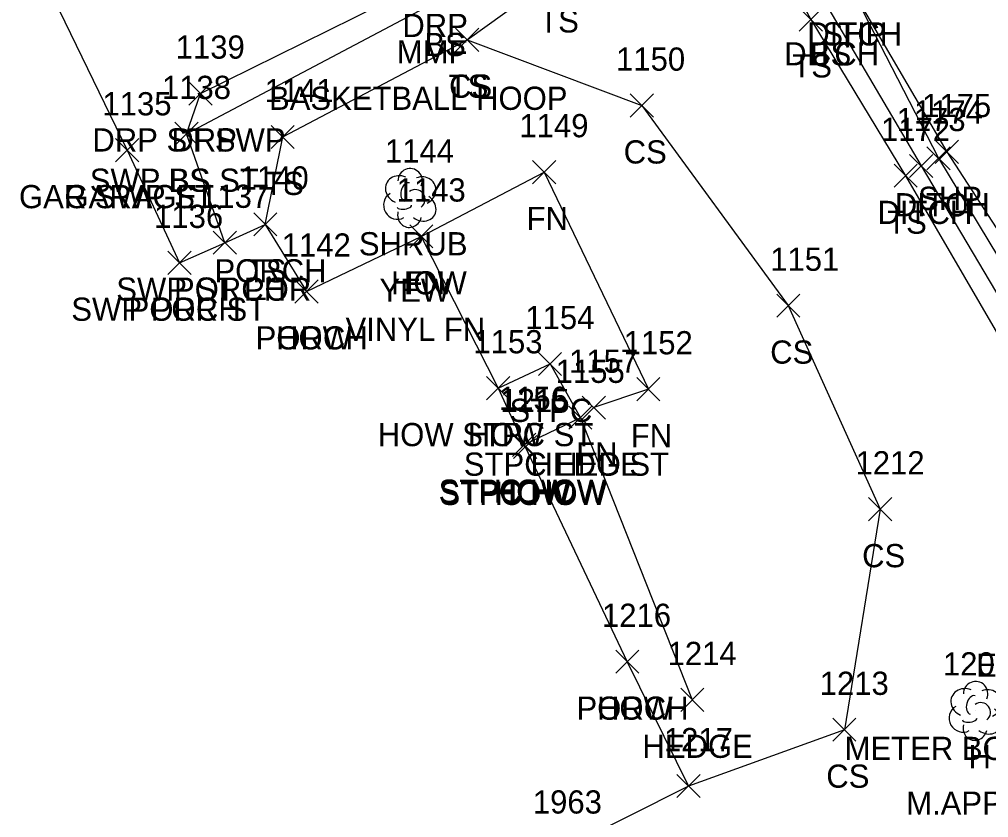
# Model space of a CAD drawing. Extents: x 1504228 to 1506103, y 437717 to 440106.
# Drawn here: x 1505051.6 to 1505135.1, y 438243.1 to 438311.9 of the extents above; entities that cross this region are included whole.
import ezdxf

# ---------------------------------------------------------------- set-up
doc = ezdxf.new("R2010")
doc.units = 0
for name, color, linetype in [('D_A', 7, 'Continuous'), ('D_I', 7, 'Continuous'), ('D_TIC', 7, 'Continuous'), ('DD', 7, 'Continuous'), ('L_A', 7, 'Continuous'), ('L_C', 7, 'Continuous'), ('L_I', 7, 'Continuous'), ('L_TIC', 7, 'Continuous'), ('LAHR', 7, 'Continuous'), ('LBC', 7, 'Continuous'), ('LBF', 7, 'Continuous'), ('LELB', 7, 'Continuous'), ('LFNC', 7, 'Continuous'), ('LSH', 7, 'Continuous'), ('LTD', 7, 'Continuous'), ('P_A', 7, 'Continuous'), ('P_I', 7, 'Continuous'), ('P_TIC', 7, 'Continuous'), ('PSP', 7, 'Continuous'), ('R_A', 7, 'Continuous'), ('R_I', 7, 'Continuous'), ('R_TIC', 7, 'Continuous'), ('RDP', 7, 'Continuous'), ('RSW', 7, 'Continuous'), ('S_C', 7, 'Continuous'), ('U_C', 7, 'Continuous')]:
    doc.layers.add(name, color=color, linetype=linetype)

msp = doc.modelspace()

# ---------------------------------------------------------------- linework, layer by layer
at = {"layer": 'D_TIC'}
for points in [[(1505129.775, 438298.935), (1505131.775, 438300.935)], [(1505131.775, 438298.935), (1505129.775, 438300.935)], [(1505128.281, 438298.278), (1505130.281, 438300.278)], [(1505130.281, 438298.278), (1505128.281, 438300.278)]]:
    msp.add_lwpolyline(points, dxfattribs=at)
at = {"layer": 'DD'}
for points in [[(1505123.23, 438314.656), (1505130.775, 438299.935), (1505150.445, 438267.376), (1505153.96, 438259.428), (1505154.819, 438247.207), (1505159.704, 438235.931), (1505164.132, 438229.451)], [(1505121.248, 438312.943), (1505129.281, 438299.278), (1505148.937, 438266.102), (1505152.605, 438259.415), (1505152.899, 438247.284), (1505158.089, 438235.239), (1505161.473, 438228.418)]]:
    msp.add_lwpolyline(points, dxfattribs=at)
at = {"layer": 'L_TIC'}
for points in [[(1505118.766, 438310.905), (1505120.766, 438312.905)], [(1505120.766, 438310.905), (1505118.766, 438312.905)], [(1505089.168, 438309.15), (1505091.168, 438311.15)], [(1505091.168, 438309.15), (1505089.168, 438311.15)], [(1505089.168, 438309.15), (1505091.168, 438311.15)], [(1505091.168, 438309.15), (1505089.168, 438311.15)], [(1505104.209, 438303.487), (1505106.209, 438305.487)], [(1505106.209, 438303.487), (1505104.209, 438305.487)], [(1505065.001, 438301.048), (1505067.001, 438303.048)], [(1505067.001, 438301.048), (1505065.001, 438303.048)], [(1505073.28, 438300.778), (1505075.28, 438302.778)], [(1505075.28, 438300.778), (1505073.28, 438302.778)], [(1505059.879, 438299.637), (1505061.879, 438301.637)], [(1505061.879, 438299.637), (1505059.879, 438301.637)], [(1505095.806, 438297.75), (1505097.806, 438299.75)], [(1505097.806, 438297.75), (1505095.806, 438299.75)], [(1505126.938, 438297.439), (1505128.938, 438299.439)], [(1505128.938, 438297.439), (1505126.938, 438299.439)], [(1505071.779, 438293.246), (1505073.779, 438295.246)], [(1505073.779, 438293.246), (1505071.779, 438295.246)], [(1505071.779, 438293.246), (1505073.779, 438295.246)], [(1505073.779, 438293.246), (1505071.779, 438295.246)], [(1505085.22, 438292.209), (1505087.22, 438294.209)], [(1505087.22, 438292.209), (1505085.22, 438294.209)], [(1505085.22, 438292.209), (1505087.22, 438294.209)], [(1505087.22, 438292.209), (1505085.22, 438294.209)], [(1505068.291, 438291.667), (1505070.291, 438293.667)], [(1505070.291, 438291.667), (1505068.291, 438293.667)], [(1505064.384, 438289.936), (1505066.384, 438291.936)], [(1505066.384, 438289.936), (1505064.384, 438291.936)], [(1505075.324, 438287.466), (1505077.324, 438289.466)], [(1505077.324, 438287.466), (1505075.324, 438289.466)], [(1505075.324, 438287.466), (1505077.324, 438289.466)], [(1505077.324, 438287.466), (1505075.324, 438289.466)], [(1505116.832, 438286.242), (1505118.832, 438288.242)], [(1505118.832, 438286.242), (1505116.832, 438288.242)], [(1505096.308, 438281.219), (1505098.308, 438283.219)], [(1505098.308, 438281.219), (1505096.308, 438283.219)], [(1505091.837, 438279.133), (1505093.837, 438281.133)], [(1505093.837, 438279.133), (1505091.837, 438281.133)], [(1505091.837, 438279.133), (1505093.837, 438281.133)], [(1505093.837, 438279.133), (1505091.837, 438281.133)], [(1505104.779, 438279.046), (1505106.779, 438281.046)], [(1505106.779, 438279.046), (1505104.779, 438281.046)], [(1505100.072, 438277.453), (1505102.072, 438279.453)], [(1505102.072, 438277.453), (1505100.072, 438279.453)], [(1505098.92, 438276.586), (1505100.92, 438278.586)], [(1505100.92, 438276.586), (1505098.92, 438278.586)], [(1505098.92, 438276.586), (1505100.92, 438278.586)], [(1505100.92, 438276.586), (1505098.92, 438278.586)], [(1505094.08, 438274.257), (1505096.08, 438276.257)], [(1505096.08, 438274.257), (1505094.08, 438276.257)], [(1505094.08, 438274.257), (1505096.08, 438276.257)], [(1505096.08, 438274.257), (1505094.08, 438276.257)], [(1505094.162, 438274.066), (1505096.162, 438276.066)], [(1505096.162, 438274.066), (1505094.162, 438276.066)], [(1505094.162, 438274.066), (1505096.162, 438276.066)], [(1505096.162, 438274.066), (1505094.162, 438276.066)], [(1505124.749, 438268.702), (1505126.749, 438270.702)], [(1505126.749, 438268.702), (1505124.749, 438270.702)], [(1505102.964, 438255.562), (1505104.964, 438257.562)], [(1505104.964, 438255.562), (1505102.964, 438257.562)], [(1505102.964, 438255.562), (1505104.964, 438257.562)], [(1505104.964, 438255.562), (1505102.964, 438257.562)], [(1505108.561, 438252.276), (1505110.561, 438254.276)], [(1505110.561, 438252.276), (1505108.561, 438254.276)], [(1505121.663, 438249.703), (1505123.663, 438251.703)], [(1505123.663, 438249.703), (1505121.663, 438251.703)], [(1505108.238, 438244.851), (1505110.238, 438246.851)], [(1505110.238, 438244.851), (1505108.238, 438246.851)], [(1505108.238, 438244.851), (1505110.238, 438246.851)], [(1505110.238, 438244.851), (1505108.238, 438246.851)]]:
    msp.add_lwpolyline(points, dxfattribs=at)
at = {"layer": 'LAHR'}
msp.add_lwpolyline([(1505099.92, 438277.586), (1505109.561, 438253.276)], dxfattribs=at)
at = {"layer": 'LBC'}
for points in [[(1505051.598, 438319.755), (1505060.879, 438300.637)], [(1505076.324, 438288.466), (1505086.22, 438293.209), (1505092.837, 438280.133), (1505095.08, 438275.257), (1505095.162, 438275.066), (1505103.964, 438256.562)]]:
    msp.add_lwpolyline(points, dxfattribs=at)
at = {"layer": 'LBF'}
for points in [[(1505065.384, 438290.936), (1505069.291, 438292.667), (1505072.779, 438294.246), (1505076.324, 438288.466)], [(1505092.837, 438280.133), (1505097.308, 438282.219), (1505099.92, 438277.586), (1505095.08, 438275.257), (1505095.162, 438275.066)], [(1505103.964, 438256.562), (1505109.238, 438245.851), (1505098.567, 438240.478), (1505083.767, 438233.411)]]:
    msp.add_lwpolyline(points, dxfattribs=at)
at = {"layer": 'LELB'}
for points in [[(1505066.001, 438302.048), (1505088.045, 438313.744), (1505095.277, 438316.997), (1505105.46, 438324.312), (1505107.496, 438333.257)], [(1505072.779, 438294.246), (1505074.28, 438301.778), (1505090.168, 438310.15), (1505097.967, 438315.777), (1505107.308, 438321.068), (1505113.899, 438322.703), (1505119.766, 438311.905), (1505127.938, 438298.439), (1505147.346, 438265.092)], [(1505090.168, 438310.15), (1505105.209, 438304.487), (1505117.832, 438287.242), (1505125.749, 438269.702), (1505122.663, 438250.703), (1505109.238, 438245.851)]]:
    msp.add_lwpolyline(points, dxfattribs=at)
at = {"layer": 'LFNC'}
msp.add_lwpolyline([(1505086.22, 438293.209), (1505096.806, 438298.75), (1505105.779, 438280.046), (1505101.072, 438278.453)], dxfattribs=at)
at = {"layer": 'LSH'}
msp.add_line((1505085.211, 438296.574), (1505085.211, 438296.574), dxfattribs=at)
msp.add_line((1505085.211, 438296.574), (1505085.211, 438296.574), dxfattribs=at)
msp.add_arc((1505085.258, 438298.008), 1.047, 335.52715, 180.95627, dxfattribs=at)
for centre, major_axis, ratio, start_param, end_param in [((1505084.419, 438297.241), (1.21, -0.512), 0.895232, 1.570796, 4.712389), ((1505085.003, 438297.032), (-0.208, -0.792), 0.645439, 3.141593, 6.283185), ((1505086.253, 438297.158), (-1.141, -0.483), 0.949671, 1.570796, 4.712389), ((1505085.711, 438296.407), (-0.5, 0.667), 0.989748, 3.141593, 6.283185), ((1505084.128, 438295.865), (0.584, -1.042), 0.959034, 3.141593, 6.283185), ((1505086.211, 438295.741), (-1.09, 0.792), 0.841452, 1.570796, 4.712389), ((1505084.753, 438295.824), (-0.625, -0.083), 0.423636, 0, 3.141593), ((1505085.211, 438295.074), (0.265, 1.061), 0.942809, 1.570796, 4.712389)]:
    msp.add_ellipse(centre, major_axis=major_axis, ratio=ratio, start_param=start_param, end_param=end_param, dxfattribs=at)
at = {"layer": 'LTD'}
msp.add_line((1505133.924, 438252.376), (1505133.924, 438252.376), dxfattribs=at)
msp.add_line((1505133.924, 438252.376), (1505133.924, 438252.376), dxfattribs=at)
msp.add_arc((1505133.97, 438253.81), 1.047, 335.52715, 180.95627, dxfattribs=at)
for centre, major_axis, ratio, start_param, end_param in [((1505133.132, 438253.043), (1.21, -0.512), 0.895232, 1.570796, 4.712389), ((1505133.715, 438252.834), (-0.208, -0.792), 0.645439, 3.141593, 6.283185), ((1505134.965, 438252.96), (-1.141, -0.483), 0.949671, 1.570796, 4.712389), ((1505134.424, 438252.21), (-0.5, 0.667), 0.989748, 3.141593, 6.283185), ((1505132.84, 438251.668), (0.584, -1.042), 0.959034, 3.141593, 6.283185), ((1505134.924, 438251.543), (-1.09, 0.792), 0.841452, 1.570796, 4.712389), ((1505133.465, 438251.626), (-0.625, -0.083), 0.423636, 0, 3.141593), ((1505133.924, 438250.876), (0.265, 1.061), 0.942809, 1.570796, 4.712389)]:
    msp.add_ellipse(centre, major_axis=major_axis, ratio=ratio, start_param=start_param, end_param=end_param, dxfattribs=at)
at = {"layer": 'P_TIC'}
for points in [[(1505130.485, 438299.488), (1505132.485, 438301.488)], [(1505132.485, 438299.488), (1505130.485, 438301.488)]]:
    msp.add_lwpolyline(points, dxfattribs=at)
at = {"layer": 'PSP'}
msp.add_lwpolyline([(1505089.41, 438366.798), (1505096.876, 438357.305), (1505097.995, 438355.39), (1505102.72, 438347.262), (1505117.993, 438324.088), (1505123.23, 438314.656), (1505131.485, 438300.488), (1505151.801, 438269.21), (1505156.465, 438257.693), (1505161.003, 438257.161), (1505164.671, 438254.213), (1505169.777, 438248.987), (1505178.313, 438229.528), (1505181.323, 438230.832)], dxfattribs=at)
at = {"layer": 'R_TIC'}
for points in [[(1505066.199, 438304.522), (1505068.199, 438306.522)], [(1505068.199, 438304.522), (1505066.199, 438306.522)], [(1505066.199, 438304.522), (1505068.199, 438306.522)], [(1505068.199, 438304.522), (1505066.199, 438306.522)], [(1505065.001, 438301.048), (1505067.001, 438303.048)], [(1505067.001, 438301.048), (1505065.001, 438303.048)], [(1505059.879, 438299.637), (1505061.879, 438301.637)], [(1505061.879, 438299.637), (1505059.879, 438301.637)], [(1505068.291, 438291.667), (1505070.291, 438293.667)], [(1505070.291, 438291.667), (1505068.291, 438293.667)], [(1505064.384, 438289.936), (1505066.384, 438291.936)], [(1505066.384, 438289.936), (1505064.384, 438291.936)]]:
    msp.add_lwpolyline(points, dxfattribs=at)
at = {"layer": 'RDP'}
msp.add_lwpolyline([(1505067.199, 438305.522), (1505087.097, 438315.384), (1505094.485, 438319.042), (1505105.46, 438324.312), (1505110.391, 438325.76), (1505115.64, 438325.797), (1505117.993, 438324.088)], dxfattribs=at)
at = {"layer": 'RSW'}
for points in [[(1505069.291, 438292.667), (1505066.001, 438302.048), (1505067.199, 438305.522)], [(1505060.879, 438300.637), (1505065.384, 438290.936)]]:
    msp.add_lwpolyline(points, dxfattribs=at)

# ---------------------------------------------------------------- texts
at = {"layer": 'D_A'}
for p in [(1505119.467, 438309.656), (1505117.484, 438307.943), (1505125.517, 438294.278), (1505127.011, 438294.935)]:
    msp.add_text('DITCH', height=2, dxfattribs=at).set_placement(p)
at = {"layer": 'D_I'}
for s, p in [('1174', (1505128.649, 438302.935)), ('1173', (1505127.155, 438302.278))]:
    msp.add_text(s, height=2, dxfattribs=at).set_placement(p)
at = {"layer": 'L_A'}
for s, p in [('TS', (1505096.377, 438310.777)), ('BS', (1505086.486, 438308.744)), ('MMF', (1505084.106, 438308.111)), ('BS', (1505119.689, 438307.943)), ('TS', (1505118.176, 438306.905)), ('TS', (1505088.577, 438305.15)), ('CS', (1505088.609, 438305.15)), ('CS', (1505103.65, 438299.487)), ('BS', (1505064.442, 438297.048)), ('TS', (1505072.69, 438296.778)), ('GARAGE', (1505055.478, 438295.637)), ('FN', (1505095.286, 438293.75)), ('TS', (1505126.347, 438293.439)), ('SHRUB', (1505080.841, 438291.574)), ('PORCH', (1505068.402, 438289.246)), ('TS', (1505071.189, 438289.246)), ('PORCH', (1505064.913, 438287.667)), ('HOW', (1505083.606, 438288.209)), ('FN', (1505084.701, 438288.209)), ('PORCH', (1505061.006, 438285.936)), ('PORCH', (1505071.946, 438283.466)), ('HOW', (1505073.709, 438283.466)), ('CS', (1505116.273, 438282.242)), ('STPC', (1505093.819, 438277.219)), ('HOW STPC ST', (1505082.466, 438275.133)), ('HOW', (1505090.222, 438275.133)), ('FN', (1505104.259, 438275.046)), ('FN', (1505099.553, 438273.453)), ('STPC HED ST', (1505089.881, 438272.586)), ('HEDGE', (1505095.621, 438272.586)), ('STPC HOW', (1505087.71, 438270.257)), ('STPC HOW', (1505087.792, 438270.066)), ('HOW', (1505092.466, 438270.257)), ('HOW', (1505092.548, 438270.066)), ('CS', (1505124.19, 438264.702)), ('PORCH', (1505099.586, 438251.562)), ('HOW', (1505101.35, 438251.562)), ('HEDGE', (1505105.262, 438248.276)), ('H', (1505133.357, 438247.376)), ('CS', (1505121.104, 438245.703))]:
    msp.add_text(s, height=2, dxfattribs=at).set_placement(p)
at = {"layer": 'L_C'}
for s, p in [('BASKETBALL HOOP', (1505073.098, 438304.111)), ('YEW', (1505082.613, 438287.574)), ('VINYL FN', (1505079.693, 438284.209)), ('M.APPLE', (1505127.987, 438243.376))]:
    msp.add_text(s, height=2, dxfattribs=at).set_placement(p)
at = {"layer": 'L_I'}
for s, p in [('1150', (1505102.996, 438307.487)), ('1138', (1505063.875, 438305.048)), ('1141', (1505072.721, 438304.778)), ('1135', (1505058.753, 438303.637)), ('1149', (1505094.672, 438301.75)), ('1172', (1505125.812, 438301.439)), ('1144', (1505083.085, 438299.574)), ('1140', (1505070.567, 438297.246)), ('1140', (1505070.567, 438297.246)), ('1143', (1505084.094, 438296.209)), ('1143', (1505084.094, 438296.209)), ('1137', (1505067.165, 438295.667)), ('1136', (1505063.203, 438293.936)), ('1142', (1505074.198, 438291.466)), ('1142', (1505074.198, 438291.466)), ('1151', (1505116.273, 438290.242)), ('1154', (1505095.182, 438285.219)), ('1153', (1505090.711, 438283.133)), ('1153', (1505090.711, 438283.133)), ('1152', (1505103.653, 438283.046)), ('1157', (1505098.946, 438281.453)), ('1155', (1505097.794, 438280.586)), ('1155', (1505097.794, 438280.586)), ('1156', (1505092.899, 438278.257)), ('1156', (1505092.899, 438278.257)), ('1215', (1505093.036, 438278.066)), ('1215', (1505093.036, 438278.066)), ('1212', (1505123.623, 438272.702)), ('1216', (1505101.783, 438259.562)), ('1216', (1505101.783, 438259.562)), ('1214', (1505107.435, 438256.276)), ('1208', (1505131.152, 438255.376)), ('1213', (1505120.537, 438253.703)), ('1217', (1505107.112, 438248.851)), ('1217', (1505107.112, 438248.851)), ('1963', (1505095.827, 438243.478)), ('1963', (1505095.827, 438243.478))]:
    msp.add_text(s, height=2, dxfattribs=at).set_placement(p)
at = {"layer": 'P_A'}
for p in [(1505120.766, 438309.656), (1505129.02, 438295.488)]:
    msp.add_text('SHP', height=2, dxfattribs=at).set_placement(p)
at = {"layer": 'P_I'}
msp.add_text('1175', height=2, dxfattribs=at).set_placement((1505129.359, 438303.488))
at = {"layer": 'R_A'}
for s, p in [('DRP', (1505084.585, 438310.384)), ('DRP ST SWP', (1505057.884, 438300.522)), ('DRP', (1505064.687, 438300.522)), ('SWP BS ST', (1505057.662, 438297.048)), ('GAR SWP ST', (1505051.564, 438295.637)), ('SWP ST POR', (1505059.944, 438287.667)), ('SWP POR ST', (1505056.069, 438285.936))]:
    msp.add_text(s, height=2, dxfattribs=at).set_placement(p)
at = {"layer": 'R_I'}
for s, p in [('1139', (1505065.065, 438308.522)), ('1139', (1505065.065, 438308.522)), ('1138', (1505063.875, 438305.048)), ('1135', (1505058.753, 438303.637)), ('1137', (1505067.165, 438295.667)), ('1136', (1505063.203, 438293.936))]:
    msp.add_text(s, height=2, dxfattribs=at).set_placement(p)
at = {"layer": 'S_C'}
msp.add_text('END NO PARKING', height=2, dxfattribs=at).set_placement((1505134.009, 438255.267))
at = {"layer": 'U_C'}
msp.add_text('METER BOX FOR FLASHING LIGHT', height=2, dxfattribs=at).set_placement((1505122.678, 438248.094))

doc.saveas('drawing.dxf')
